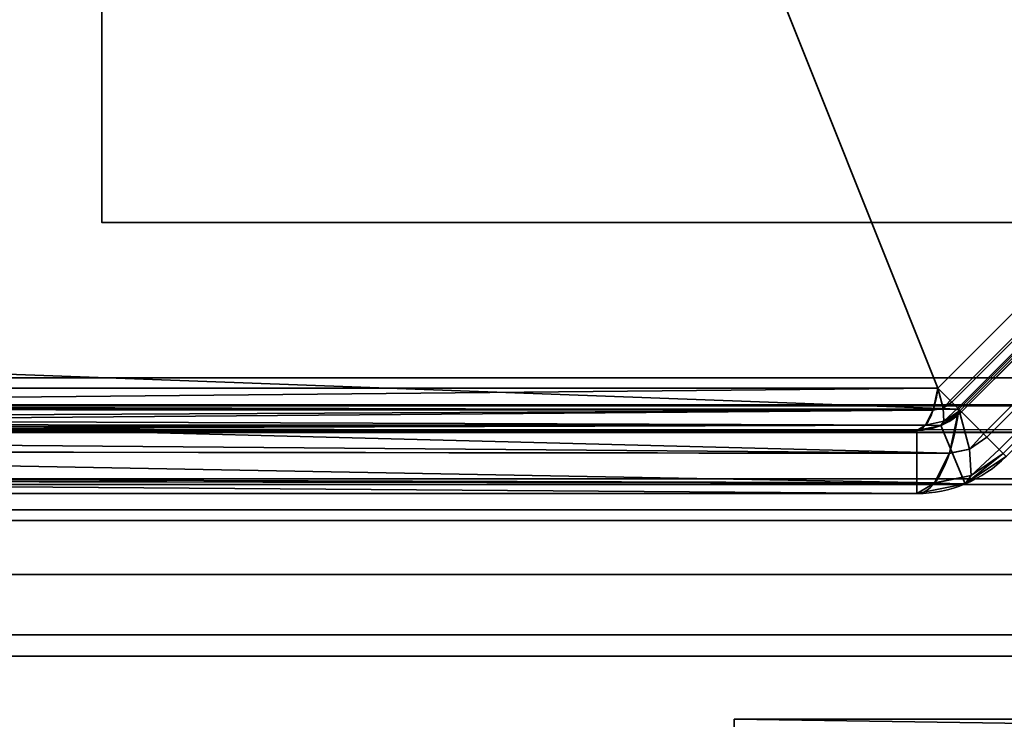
# Model space of a CAD drawing. Header units: millimetres. Extents: x -503 to 6703, y -110 to 249.
# Tile 610 of 656: x 2570 to 2581, y -30 to -22. Entities that reach past the tile are written whole.
import ezdxf

# ---------------------------------------------------------------- set-up
doc = ezdxf.new("R2010")
doc.units = ezdxf.units.MM
doc.layers.add('151', color=7, linetype='Continuous', true_color=0xffffff)

# ---------------------------------------------------------------- blocks, each defined once
blk = doc.blocks.new('UG_SURFACE_213')
at = {"layer": '151', "color": 35, "linetype": 'Continuous', "lineweight": 35}
for points in [[(2591, -24.5, 1037), (2571, -24.5, 1037), (2571, -17, 1037), (2591, -17, 1037)], [(2591, -17, 1067), (2571, -17, 1067), (2571, -24.5, 1067), (2591, -24.5, 1067)], [(2571, -17, 1037), (2571, -24.5, 1037), (2571, -24.5, 1067), (2571, -17, 1067)], [(2591, -24.5, 1067), (2571, -24.5, 1067), (2571, -24.5, 1037), (2591, -24.5, 1037)], [(2578, -30, 2030), (2578, -43.5, 2030), (3422, -43.5, 2030), (3422, -42.218, 2030)], [(3422, -42.218, 2030), (3422, -30, 2030), (2578, -30, 2030)], [(2578, -30, 2030), (2578, -30), (2578, -41.5)], [(2578, -41.5), (2578, -43.5, 2), (2578, -43.5, 2030), (2578, -30, 2030)], [(2578, -30, 2030), (2591, -30, 2017), (2591, -30, 1027)], [(2578, -30, 2030), (3422, -30, 2030), (3409, -30, 2017), (2591, -30, 2017)], [(2591, -30, 1027), (2591, -30), (2578, -30), (2578, -30, 2030)], [(3422, -41.5), (2578, -41.5), (2578, -30), (2591, -30)]]:
    blk.add_3dface(points, dxfattribs=at)
blk = doc.blocks.new('UG_SURFACE_235')
at = {"layer": '151', "color": 252, "linetype": 'Continuous', "lineweight": 35}
for points in [[(2591, -24.5, 1037), (2571, -24.5, 1037), (2571, -17, 1037), (2591, -17, 1037)], [(2591, -17, 1067), (2571, -17, 1067), (2571, -24.5, 1067), (2591, -24.5, 1067)], [(2571, -17, 1037), (2571, -24.5, 1037), (2571, -24.5, 1067), (2571, -17, 1067)], [(2591, -24.5, 1067), (2571, -24.5, 1067), (2571, -24.5, 1037), (2591, -24.5, 1037)]]:
    blk.add_3dface(points, dxfattribs=at)
blk = doc.blocks.new('UG_SURFACE_248')
at = {"layer": '151', "color": 252, "linetype": 'Continuous', "lineweight": 35}
for points in [[(2570.868, -2.827, 1159.107), (2560.827, -12.868, 1159.107), (2560.827, -26.332, 1164.17), (2580.252, -26.332, 1171.473)], [(2560.827, -12.868, 1010.893), (2570.868, -2.827, 1010.893), (2584.332, -2.827, 1005.831), (2584.332, -22.252, 998.527)], [(2580.252, -26.332, 1171.473), (2584.332, -22.252, 1171.473), (2584.332, -2.827, 1164.17), (2570.868, -2.827, 1159.107)], [(2561.527, -13.157, 1158.686), (2571.157, -3.527, 1158.686), (2583.868, -3.527, 1163.465), (2584.565, -22.485, 1170.855)], [(2584.565, -22.485, 999.145), (2583.868, -3.527, 1006.535), (2571.157, -3.527, 1011.314), (2561.527, -13.157, 1011.314)], [(2584.332, -22.252, 998.527), (2580.252, -26.332, 998.527), (2560.827, -26.332, 1005.831), (2560.827, -12.868, 1010.893)], [(2584.565, -22.485, 1170.855), (2580.485, -26.565, 1170.855), (2561.527, -25.868, 1163.465), (2561.527, -13.157, 1158.686)], [(2561.527, -13.157, 1011.314), (2561.527, -25.868, 1006.535), (2580.485, -26.565, 999.145), (2584.565, -22.485, 999.145)], [(2580.389, -26.469, 1171.634), (2584.469, -22.389, 1171.634), (2584.332, -22.252, 1171.473), (2580.252, -26.332, 1171.473)], [(2584.469, -22.389, 998.366), (2580.389, -26.469, 998.366), (2580.252, -26.332, 998.527), (2584.332, -22.252, 998.527)], [(2584.488, -22.408, 1171.657), (2584.469, -22.389, 1171.634), (2580.389, -26.469, 1171.634), (2580.408, -26.488, 1171.657)], [(2580.408, -26.488, 998.343), (2580.389, -26.469, 998.366), (2584.469, -22.389, 998.366), (2584.488, -22.408, 998.343)], [(2580.408, -26.488, 1171.657), (2580.476, -26.556, 1171.849), (2584.556, -22.476, 1171.849), (2584.488, -22.408, 1171.657)], [(2584.488, -22.408, 998.343), (2584.556, -22.476, 998.151), (2580.476, -26.556, 998.151), (2580.408, -26.488, 998.343)], [(2584.579, -22.499, 1171.914), (2584.556, -22.476, 1171.849), (2580.476, -26.556, 1171.849), (2580.499, -26.579, 1171.914)], [(2580.499, -26.579, 998.086), (2580.476, -26.556, 998.151), (2584.556, -22.476, 998.151), (2584.579, -22.499, 998.086)], [(2584.837, -22.757, 1171.177), (2580.757, -26.837, 1171.177), (2580.485, -26.565, 1170.855), (2584.565, -22.485, 1170.855)], [(2580.757, -26.837, 998.823), (2584.837, -22.757, 998.823), (2584.565, -22.485, 999.145), (2580.485, -26.565, 999.145)], [(2580.499, -26.579, 1171.914), (2580.515, -26.595, 1172.091), (2584.595, -22.515, 1172.091), (2584.579, -22.499, 1171.914)], [(2584.579, -22.499, 998.086), (2584.595, -22.515, 997.909), (2580.515, -26.595, 997.909), (2580.499, -26.579, 998.086)], [(2584.595, -22.515, 1172.091), (2580.515, -26.595, 1172.091), (2580.515, -26.595, 1190), (2584.595, -22.515, 1190)], [(2580.515, -26.595, 997.909), (2584.595, -22.515, 997.909), (2584.595, -22.515, 980), (2580.515, -26.595, 980)], [(2584.595, -22.515, 1190), (2580.515, -26.595, 1190), (2581.01, -27.09, 1190), (2585.09, -23.01, 1190)], [(2585.09, -23.01, 980), (2581.01, -27.09, 980), (2580.515, -26.595, 980), (2584.595, -22.515, 980)], [(2580.797, -26.877, 1171.223), (2580.757, -26.837, 1171.177), (2584.837, -22.757, 1171.177), (2584.877, -22.797, 1171.223)], [(2584.877, -22.797, 998.777), (2584.837, -22.757, 998.823), (2580.757, -26.837, 998.823), (2580.797, -26.877, 998.777)], [(2584.877, -22.797, 1171.223), (2585.012, -22.932, 1171.607), (2580.932, -27.012, 1171.607), (2580.797, -26.877, 1171.223)], [(2580.797, -26.877, 998.777), (2580.932, -27.012, 998.393), (2585.012, -22.932, 998.393), (2584.877, -22.797, 998.777)], [(2580.978, -27.058, 1171.737), (2580.932, -27.012, 1171.607), (2585.012, -22.932, 1171.607), (2585.058, -22.978, 1171.737)], [(2585.058, -22.978, 998.263), (2585.012, -22.932, 998.393), (2580.932, -27.012, 998.393), (2580.978, -27.058, 998.263)], [(2585.058, -22.978, 1171.737), (2585.09, -23.01, 1172.091), (2581.01, -27.09, 1172.091), (2580.978, -27.058, 1171.737)], [(2580.978, -27.058, 998.263), (2581.01, -27.09, 997.909), (2585.09, -23.01, 997.909), (2585.058, -22.978, 998.263)], [(2580.485, -26.565, 1170.855), (2561.408, -26.565, 1163.682), (2561.527, -25.868, 1163.465)], [(2561.527, -25.868, 1006.535), (2561.408, -26.565, 1006.317), (2580.485, -26.565, 999.145)], [(2580.252, -26.332, 1171.473), (2560.827, -26.332, 1164.17), (2560.791, -26.522, 1164.265)], [(2560.791, -26.522, 1164.265), (2580.2, -26.577, 1171.612), (2580.252, -26.332, 1171.473)], [(2580.252, -26.332, 998.527), (2580.2, -26.577, 998.388), (2560.791, -26.522, 1005.735)], [(2560.791, -26.522, 1005.735), (2560.827, -26.332, 1005.831), (2580.252, -26.332, 998.527)], [(2580.311, -26.555, 1171.646), (2580.252, -26.332, 1171.473), (2580.2, -26.577, 1171.612)], [(2580.311, -26.555, 998.354), (2580.2, -26.578, 998.387), (2580.2, -26.577, 998.388), (2580.252, -26.332, 998.527)], [(2580.389, -26.469, 1171.634), (2580.252, -26.332, 1171.473), (2580.311, -26.555, 1171.646)], [(2580.311, -26.555, 998.354), (2580.252, -26.332, 998.527), (2580.389, -26.469, 998.366)], [(2580.311, -26.555, 1171.646), (2580.408, -26.488, 1171.657), (2580.389, -26.469, 1171.634)], [(2580.389, -26.469, 998.366), (2580.408, -26.488, 998.343), (2580.311, -26.555, 998.354)], [(2580.2, -26.578, 998.387), (2560.691, -26.735, 1005.471), (2560.737, -26.671, 1005.591)], [(2580.2, -26.578, 998.387), (2580.118, -26.741, 998.17), (2560.691, -26.735, 1005.471)], [(2580.2, -26.578, 1171.613), (2560.773, -26.571, 1164.313), (2560.737, -26.671, 1164.409)], [(2580.2, -26.578, 998.387), (2560.737, -26.671, 1005.591), (2560.773, -26.571, 1005.687)], [(2580.118, -26.741, 1171.83), (2580.2, -26.578, 1171.613), (2560.737, -26.671, 1164.409)], [(2560.791, -26.522, 1164.265), (2560.773, -26.571, 1164.313), (2580.2, -26.577, 1171.612)], [(2580.2, -26.577, 998.388), (2560.773, -26.571, 1005.687), (2560.791, -26.522, 1005.735)], [(2580.2, -26.578, 1171.613), (2580.2, -26.577, 1171.612), (2560.773, -26.571, 1164.313)], [(2560.773, -26.571, 1005.687), (2580.2, -26.577, 998.388), (2580.2, -26.578, 998.387)], [(2580.381, -27.053, 1171.132), (2561.185, -26.895, 1163.778), (2561.408, -26.565, 1163.682)], [(2561.408, -26.565, 1006.317), (2561.185, -26.895, 1006.222), (2580.381, -27.053, 998.868)], [(2561.408, -26.565, 1163.682), (2580.485, -26.565, 1170.855), (2580.381, -27.053, 1171.132)], [(2580.381, -27.053, 998.868), (2580.485, -26.565, 999.145), (2561.408, -26.565, 1006.317)], [(2580.321, -26.7, 1171.893), (2580.311, -26.555, 1171.646), (2580.2, -26.578, 1171.613), (2580.118, -26.741, 1171.83)], [(2580.118, -26.741, 998.17), (2580.2, -26.578, 998.387), (2580.311, -26.555, 998.354), (2580.321, -26.7, 998.107)], [(2580.2, -26.577, 1171.612), (2580.2, -26.578, 1171.613), (2580.311, -26.555, 1171.646)], [(2580.296, -26.742, 1172.091), (2580.515, -26.595, 1172.091), (2580.499, -26.579, 1171.914)], [(2580.499, -26.579, 1171.914), (2580.321, -26.7, 1171.893), (2580.296, -26.742, 1172.091)], [(2580.296, -26.742, 997.909), (2580.321, -26.7, 998.107), (2580.499, -26.579, 998.086)], [(2580.499, -26.579, 998.086), (2580.515, -26.595, 997.909), (2580.296, -26.742, 997.909)], [(2580.476, -26.556, 1171.849), (2580.408, -26.488, 1171.657), (2580.311, -26.555, 1171.646), (2580.321, -26.7, 1171.893)], [(2580.321, -26.7, 998.107), (2580.311, -26.555, 998.354), (2580.408, -26.488, 998.343), (2580.476, -26.556, 998.151)], [(2580.321, -26.7, 1171.893), (2580.499, -26.579, 1171.914), (2580.476, -26.556, 1171.849)], [(2580.476, -26.556, 998.151), (2580.499, -26.579, 998.086), (2580.321, -26.7, 998.107)], [(2580.381, -27.053, 1171.132), (2580.485, -26.565, 1170.855), (2580.602, -27.009, 1171.2)], [(2580.602, -27.009, 998.8), (2580.485, -26.565, 999.145), (2580.381, -27.053, 998.868)], [(2580.602, -27.009, 1171.2), (2580.485, -26.565, 1170.855), (2580.757, -26.837, 1171.177)], [(2580.757, -26.837, 998.823), (2580.485, -26.565, 999.145), (2580.602, -27.009, 998.8)], [(2560.737, -26.671, 1164.409), (2560.691, -26.735, 1164.529), (2580.118, -26.741, 1171.83)], [(2580.288, -26.747, 1172.091), (2580.321, -26.7, 1171.893), (2580.117, -26.743, 1171.833)], [(2580.118, -26.741, 1171.83), (2580.117, -26.743, 1171.833), (2580.321, -26.7, 1171.893)], [(2580.321, -26.7, 998.107), (2580.117, -26.743, 998.168), (2580.118, -26.741, 998.17)], [(2580.117, -26.743, 998.168), (2580.321, -26.7, 998.107), (2580.288, -26.747, 997.909)], [(2580.288, -26.747, 1190), (2580.515, -26.595, 1190), (2580.515, -26.595, 1172.091), (2580.296, -26.742, 1172.091)], [(2580.515, -26.595, 980), (2580.288, -26.747, 980), (2580.288, -26.747, 997.909), (2580.296, -26.742, 997.909)], [(2580.515, -26.595, 1190), (2580.288, -26.747, 1190), (2580.556, -27.393, 1190), (2581.01, -27.09, 1190)], [(2581.01, -27.09, 980), (2580.556, -27.393, 980), (2580.288, -26.747, 980), (2580.515, -26.595, 980)], [(2580.288, -26.747, 1172.091), (2580.296, -26.742, 1172.091), (2580.321, -26.7, 1171.893)], [(2580.321, -26.7, 998.107), (2580.296, -26.742, 997.909), (2580.288, -26.747, 997.909)], [(2580.296, -26.742, 997.909), (2580.515, -26.595, 997.909), (2580.515, -26.595, 980)], [(2560.594, -26.8, 1005.212), (2580.02, -26.8, 997.909), (2580.02, -26.8, 980), (2559.6, -26.8, 980)], [(2580.02, -27.5, 980), (2559.6, -27.5, 980), (2559.6, -26.8, 980), (2580.02, -26.8, 980)], [(2580.117, -26.743, 998.168), (2560.594, -26.8, 1005.212), (2560.669, -26.767, 1005.411)], [(2580.117, -26.743, 998.168), (2580.02, -26.8, 997.909), (2560.594, -26.8, 1005.212)], [(2560.669, -26.767, 1164.589), (2560.594, -26.8, 1164.788), (2580.02, -26.8, 1172.091)], [(2580.02, -26.8, 1172.091), (2560.594, -26.8, 1164.788), (2561, -26.8, 1165)], [(2580.117, -26.743, 1171.833), (2560.691, -26.735, 1164.529), (2560.669, -26.767, 1164.589)], [(2580.117, -26.743, 998.168), (2560.669, -26.767, 1005.411), (2560.691, -26.735, 1005.471)], [(2580.02, -26.8, 1172.091), (2580.117, -26.743, 1171.833), (2560.669, -26.767, 1164.589)], [(2580.117, -26.743, 1171.833), (2580.118, -26.741, 1171.83), (2560.691, -26.735, 1164.529)], [(2560.691, -26.735, 1005.471), (2580.118, -26.741, 998.17), (2580.117, -26.743, 998.168)], [(2561, -26.8, 1165), (2580.02, -26.8, 1190), (2580.02, -26.8, 1172.091)], [(2561, -26.8, 1165), (2563, -26.8, 1190), (2580.02, -26.8, 1190)], [(2580.02, -26.8, 1190), (2563, -26.8, 1190), (2563, -27.5, 1190), (2580.02, -27.5, 1190)], [(2580.117, -26.743, 1171.833), (2580.02, -26.8, 1172.091), (2580.288, -26.747, 1172.091)], [(2580.288, -26.747, 997.909), (2580.02, -26.8, 997.909), (2580.117, -26.743, 998.168)], [(2580.02, -26.8, 1172.091), (2580.02, -26.8, 1190), (2580.288, -26.747, 1190), (2580.288, -26.747, 1172.091)], [(2580.02, -26.8, 980), (2580.02, -26.8, 997.909), (2580.288, -26.747, 997.909), (2580.288, -26.747, 980)], [(2580.02, -27.5, 1190), (2580.556, -27.393, 1190), (2580.288, -26.747, 1190), (2580.02, -26.8, 1190)], [(2580.02, -26.8, 980), (2580.288, -26.747, 980), (2580.556, -27.393, 980), (2580.02, -27.5, 980)], [(2580.296, -26.742, 1172.091), (2580.288, -26.747, 1172.091), (2580.288, -26.747, 1190)], [(2580.381, -27.053, 1171.132), (2560.988, -27.031, 1163.863), (2561.185, -26.895, 1163.778)], [(2561.185, -26.895, 1006.222), (2560.988, -27.031, 1006.137), (2580.381, -27.053, 998.868)], [(2580.757, -26.837, 1171.177), (2580.797, -26.877, 1171.223), (2580.602, -27.009, 1171.2)], [(2580.602, -27.009, 998.8), (2580.797, -26.877, 998.777), (2580.757, -26.837, 998.823)], [(2580.622, -27.3, 1171.695), (2580.602, -27.009, 1171.2), (2580.797, -26.877, 1171.223), (2580.932, -27.012, 1171.607)], [(2580.932, -27.012, 998.393), (2580.797, -26.877, 998.777), (2580.602, -27.009, 998.8), (2580.622, -27.3, 998.305)], [(2580.217, -27.382, 1171.569), (2580.38, -27.056, 1171.134), (2580.602, -27.009, 1171.2), (2580.622, -27.3, 1171.695)], [(2580.622, -27.3, 998.305), (2580.602, -27.009, 998.8), (2580.38, -27.056, 998.866), (2580.217, -27.382, 998.431)], [(2580.602, -27.009, 1171.2), (2580.38, -27.056, 1171.134), (2580.381, -27.053, 1171.132)], [(2580.381, -27.053, 998.868), (2580.38, -27.056, 998.866), (2580.602, -27.009, 998.8)], [(2580.932, -27.012, 1171.607), (2580.978, -27.058, 1171.737), (2580.622, -27.3, 1171.695)], [(2580.622, -27.3, 998.305), (2580.978, -27.058, 998.263), (2580.932, -27.012, 998.393)], [(2580.217, -27.382, 1171.569), (2560.574, -27.318, 1164.042), (2560.988, -27.031, 1163.863)], [(2560.988, -27.031, 1006.137), (2560.574, -27.318, 1005.958), (2580.217, -27.382, 998.431)], [(2560.988, -27.031, 1163.863), (2580.381, -27.053, 1171.132), (2580.38, -27.056, 1171.134)], [(2560.988, -27.031, 1163.863), (2580.38, -27.056, 1171.134), (2580.217, -27.382, 1171.569)], [(2580.217, -27.382, 998.431), (2580.38, -27.056, 998.866), (2560.988, -27.031, 1006.137)], [(2580.38, -27.056, 998.866), (2580.381, -27.053, 998.868), (2560.988, -27.031, 1006.137)], [(2581.01, -27.09, 1190), (2580.556, -27.393, 1190), (2580.556, -27.393, 1172.091), (2580.571, -27.383, 1172.091)], [(2580.556, -27.393, 980), (2581.01, -27.09, 980), (2581.01, -27.09, 997.909), (2580.571, -27.383, 997.909)], [(2580.571, -27.383, 1172.091), (2580.622, -27.3, 1171.695), (2580.978, -27.058, 1171.737)], [(2580.978, -27.058, 1171.737), (2581.01, -27.09, 1172.091), (2580.571, -27.383, 1172.091)], [(2580.571, -27.383, 997.909), (2581.01, -27.09, 997.909), (2580.978, -27.058, 998.263)], [(2580.978, -27.058, 998.263), (2580.622, -27.3, 998.305), (2580.571, -27.383, 997.909)], [(2580.571, -27.383, 1172.091), (2581.01, -27.09, 1172.091), (2581.01, -27.09, 1190)], [(2580.02, -27.5, 1172.091), (2559.659, -27.5, 1164.436), (2560.388, -27.355, 1164.122)], [(2560.388, -27.355, 1005.878), (2559.659, -27.5, 1005.564), (2580.02, -27.5, 997.909)], [(2580.217, -27.382, 1171.569), (2560.388, -27.355, 1164.122), (2560.574, -27.318, 1164.042)], [(2560.574, -27.318, 1005.958), (2560.388, -27.355, 1005.878), (2580.217, -27.382, 998.431)], [(2560.388, -27.355, 1164.122), (2580.217, -27.382, 1171.569), (2580.215, -27.386, 1171.574)], [(2560.388, -27.355, 1164.122), (2580.215, -27.386, 1171.574), (2580.02, -27.5, 1172.091)], [(2580.02, -27.5, 997.909), (2580.215, -27.386, 998.426), (2560.388, -27.355, 1005.878)], [(2580.215, -27.386, 998.426), (2580.217, -27.382, 998.431), (2560.388, -27.355, 1005.878)], [(2580.622, -27.3, 1171.695), (2580.215, -27.386, 1171.574), (2580.217, -27.382, 1171.569)], [(2580.215, -27.386, 1171.574), (2580.622, -27.3, 1171.695), (2580.556, -27.393, 1172.091)], [(2580.556, -27.393, 997.909), (2580.622, -27.3, 998.305), (2580.215, -27.386, 998.426)], [(2580.217, -27.382, 998.431), (2580.215, -27.386, 998.426), (2580.622, -27.3, 998.305)], [(2580.622, -27.3, 1171.695), (2580.571, -27.383, 1172.091), (2580.556, -27.393, 1172.091)], [(2580.556, -27.393, 997.909), (2580.571, -27.383, 997.909), (2580.622, -27.3, 998.305)], [(2580.556, -27.393, 1172.091), (2580.02, -27.5, 1172.091), (2580.215, -27.386, 1171.574)], [(2580.215, -27.386, 998.426), (2580.02, -27.5, 997.909), (2580.556, -27.393, 997.909)], [(2580.556, -27.393, 1172.091), (2580.556, -27.393, 1190), (2580.02, -27.5, 1190), (2580.02, -27.5, 1172.091)], [(2580.556, -27.393, 980), (2580.556, -27.393, 997.909), (2580.02, -27.5, 997.909), (2580.02, -27.5, 980)], [(2580.571, -27.383, 997.909), (2580.556, -27.393, 997.909), (2580.556, -27.393, 980)], [(2559.6, -27.5, 980), (2580.02, -27.5, 980), (2580.02, -27.5, 997.909), (2559.659, -27.5, 1005.564)], [(2561, -27.5, 1165), (2559.659, -27.5, 1164.436), (2580.02, -27.5, 1172.091)], [(2580.02, -27.5, 1172.091), (2580.02, -27.5, 1190), (2563, -27.5, 1190), (2561, -27.5, 1177.372)], [(2561, -27.5, 1177.372), (2561, -27.5, 1165), (2580.02, -27.5, 1172.091)]]:
    blk.add_3dface(points, dxfattribs=at)
blk = doc.blocks.new('UG_SURFACE_284')
at = {"layer": '151', "color": 252, "linetype": 'Continuous', "lineweight": 35}
for points in [[(2583.92, -27.8, 2023.33), (2583.92, -27.8, -7.75), (2535.08, -27.8, -7.75), (2535.08, -27.8, 2072.17)], [(2583.92, -27.8, 2023.33), (2535.08, -27.8, 2072.17), (2535.08, -29.3, 2072.17), (2583.92, -29.3, 2023.33)], [(2583.92, -29.3, -7.75), (2535.08, -29.3, -7.75), (2535.08, -27.8, -7.75), (2583.92, -27.8, -7.75)], [(2583.92, -29.3, 2023.33), (2535.08, -29.3, 2072.17), (2535.08, -29.3, -7.75), (2583.92, -29.3, -7.75)]]:
    blk.add_3dface(points, dxfattribs=at)
blk = doc.blocks.new('UG_SURFACE_285')
at = {"layer": '151', "color": 252, "linetype": 'Continuous', "lineweight": 35}
for points in [[(2583.92, -27.8, 2023.33), (2583.92, -27.8, -7.75), (2535.08, -27.8, -7.75), (2535.08, -27.8, 2072.17)], [(2583.92, -27.8, 2023.33), (2535.08, -27.8, 2072.17), (2535.08, -29.3, 2072.17), (2583.92, -29.3, 2023.33)], [(2583.92, -29.3, -7.75), (2535.08, -29.3, -7.75), (2535.08, -27.8, -7.75), (2583.92, -27.8, -7.75)], [(2583.92, -29.3, 2023.33), (2535.08, -29.3, 2072.17), (2535.08, -29.3, -7.75), (2583.92, -29.3, -7.75)]]:
    blk.add_3dface(points, dxfattribs=at)
blk = doc.blocks.new('UG_SURFACE_286')
at = {"layer": '151', "color": 252, "linetype": 'Continuous', "lineweight": 35}
for points in [[(2532, -9.3, 2075.25), (2532, -26.22, 2075.25), (3468, -26.22, 2075.25), (3468, -9.3, 2075.25)], [(2533.5, -9.3, 2073.75), (3466.5, -9.3, 2073.75), (3466.5, -26.22, 2073.75), (2533.5, -26.22, 2073.75)], [(3468, -26.22, 2075.25), (2532, -26.22, 2075.25), (2532.059, -26.821, 2075.191)], [(3467.941, -26.821, 2075.191), (3468, -26.22, 2075.25), (2532.059, -26.821, 2075.191)], [(2533.53, -26.528, 2073.72), (2533.5, -26.22, 2073.75), (3466.5, -26.22, 2073.75)], [(2533.53, -26.528, 2073.72), (3466.5, -26.22, 2073.75), (3466.47, -26.528, 2073.72)], [(3466.47, -26.528, 2073.72), (3466.38, -26.825, 2073.63), (2533.62, -26.825, 2073.63), (2533.53, -26.528, 2073.72)], [(2532.059, -26.821, 2075.191), (2532.234, -27.399, 2075.016), (3467.766, -27.399, 2075.016), (3467.941, -26.821, 2075.191)], [(3466.037, -27.337, 2073.287), (2533.963, -27.337, 2073.287), (2533.62, -26.825, 2073.63), (3466.38, -26.825, 2073.63)], [(3465.525, -27.68, 2072.775), (2534.475, -27.68, 2072.775), (2533.963, -27.337, 2073.287), (3466.037, -27.337, 2073.287)], [(3467.766, -27.399, 2075.016), (2532.234, -27.399, 2075.016), (2532.902, -28.398, 2074.348), (3467.098, -28.398, 2074.348)], [(3464.92, -27.8, 2072.17), (2535.08, -27.8, 2072.17), (2534.475, -27.68, 2072.775), (3465.525, -27.68, 2072.775)], [(2535.08, -27.8, 2072.17), (3464.92, -27.8, 2072.17), (3416.08, -27.8, 2023.33), (2583.92, -27.8, 2023.33)], [(2583.92, -29.3, 2023.33), (2535.08, -29.3, 2072.17), (2535.08, -27.8, 2072.17), (2583.92, -27.8, 2023.33)], [(3467.098, -28.398, 2074.348), (2532.902, -28.398, 2074.348), (2533.901, -29.066, 2073.349), (3466.099, -29.066, 2073.349)], [(3466.099, -29.066, 2073.349), (2533.901, -29.066, 2073.349), (2535.08, -29.3, 2072.17), (3464.92, -29.3, 2072.17)], [(2535.08, -29.3, 2072.17), (2583.92, -29.3, 2023.33), (3416.08, -29.3, 2023.33), (3464.92, -29.3, 2072.17)]]:
    blk.add_3dface(points, dxfattribs=at)
blk = doc.blocks.new('UG_SURFACE_291')
at = {"layer": '151', "color": 252, "linetype": 'Continuous', "lineweight": 35}
for points in [[(2570.868, -2.827, 1159.107), (2560.827, -12.868, 1159.107), (2560.827, -26.332, 1164.17), (2580.252, -26.332, 1171.473)], [(2560.827, -12.868, 1010.893), (2570.868, -2.827, 1010.893), (2584.332, -2.827, 1005.831), (2584.332, -22.252, 998.527)], [(2580.252, -26.332, 1171.473), (2584.332, -22.252, 1171.473), (2584.332, -2.827, 1164.17), (2570.868, -2.827, 1159.107)], [(2561.527, -13.157, 1158.686), (2571.157, -3.527, 1158.686), (2583.868, -3.527, 1163.465), (2584.565, -22.485, 1170.855)], [(2584.565, -22.485, 999.145), (2583.868, -3.527, 1006.535), (2571.157, -3.527, 1011.314), (2561.527, -13.157, 1011.314)], [(2584.332, -22.252, 998.527), (2580.252, -26.332, 998.527), (2560.827, -26.332, 1005.831), (2560.827, -12.868, 1010.893)], [(2584.565, -22.485, 1170.855), (2580.485, -26.565, 1170.855), (2561.527, -25.868, 1163.465), (2561.527, -13.157, 1158.686)], [(2561.527, -13.157, 1011.314), (2561.527, -25.868, 1006.535), (2580.485, -26.565, 999.145), (2584.565, -22.485, 999.145)], [(2580.389, -26.469, 1171.634), (2584.469, -22.389, 1171.634), (2584.332, -22.252, 1171.473), (2580.252, -26.332, 1171.473)], [(2584.469, -22.389, 998.366), (2580.389, -26.469, 998.366), (2580.252, -26.332, 998.527), (2584.332, -22.252, 998.527)], [(2584.488, -22.408, 1171.657), (2584.469, -22.389, 1171.634), (2580.389, -26.469, 1171.634), (2580.408, -26.488, 1171.657)], [(2580.408, -26.488, 998.343), (2580.389, -26.469, 998.366), (2584.469, -22.389, 998.366), (2584.488, -22.408, 998.343)], [(2580.408, -26.488, 1171.657), (2580.476, -26.556, 1171.849), (2584.556, -22.476, 1171.849), (2584.488, -22.408, 1171.657)], [(2584.488, -22.408, 998.343), (2584.556, -22.476, 998.151), (2580.476, -26.556, 998.151), (2580.408, -26.488, 998.343)], [(2584.579, -22.499, 1171.914), (2584.556, -22.476, 1171.849), (2580.476, -26.556, 1171.849), (2580.499, -26.579, 1171.914)], [(2580.499, -26.579, 998.086), (2580.476, -26.556, 998.151), (2584.556, -22.476, 998.151), (2584.579, -22.499, 998.086)], [(2584.837, -22.757, 1171.177), (2580.757, -26.837, 1171.177), (2580.485, -26.565, 1170.855), (2584.565, -22.485, 1170.855)], [(2580.757, -26.837, 998.823), (2584.837, -22.757, 998.823), (2584.565, -22.485, 999.145), (2580.485, -26.565, 999.145)], [(2580.499, -26.579, 1171.914), (2580.515, -26.595, 1172.091), (2584.595, -22.515, 1172.091), (2584.579, -22.499, 1171.914)], [(2584.579, -22.499, 998.086), (2584.595, -22.515, 997.909), (2580.515, -26.595, 997.909), (2580.499, -26.579, 998.086)], [(2584.595, -22.515, 1172.091), (2580.515, -26.595, 1172.091), (2580.515, -26.595, 1190), (2584.595, -22.515, 1190)], [(2580.515, -26.595, 997.909), (2584.595, -22.515, 997.909), (2584.595, -22.515, 980), (2580.515, -26.595, 980)], [(2584.595, -22.515, 1190), (2580.515, -26.595, 1190), (2581.01, -27.09, 1190), (2585.09, -23.01, 1190)], [(2585.09, -23.01, 980), (2581.01, -27.09, 980), (2580.515, -26.595, 980), (2584.595, -22.515, 980)], [(2580.797, -26.877, 1171.223), (2580.757, -26.837, 1171.177), (2584.837, -22.757, 1171.177), (2584.877, -22.797, 1171.223)], [(2584.877, -22.797, 998.777), (2584.837, -22.757, 998.823), (2580.757, -26.837, 998.823), (2580.797, -26.877, 998.777)], [(2584.877, -22.797, 1171.223), (2585.012, -22.932, 1171.607), (2580.932, -27.012, 1171.607), (2580.797, -26.877, 1171.223)], [(2580.797, -26.877, 998.777), (2580.932, -27.012, 998.393), (2585.012, -22.932, 998.393), (2584.877, -22.797, 998.777)], [(2580.978, -27.058, 1171.737), (2580.932, -27.012, 1171.607), (2585.012, -22.932, 1171.607), (2585.058, -22.978, 1171.737)], [(2585.058, -22.978, 998.263), (2585.012, -22.932, 998.393), (2580.932, -27.012, 998.393), (2580.978, -27.058, 998.263)], [(2585.058, -22.978, 1171.737), (2585.09, -23.01, 1172.091), (2581.01, -27.09, 1172.091), (2580.978, -27.058, 1171.737)], [(2580.978, -27.058, 998.263), (2581.01, -27.09, 997.909), (2585.09, -23.01, 997.909), (2585.058, -22.978, 998.263)], [(2580.485, -26.565, 1170.855), (2561.408, -26.565, 1163.682), (2561.527, -25.868, 1163.465)], [(2561.527, -25.868, 1006.535), (2561.408, -26.565, 1006.317), (2580.485, -26.565, 999.145)], [(2580.252, -26.332, 1171.473), (2560.827, -26.332, 1164.17), (2560.791, -26.522, 1164.265)], [(2560.791, -26.522, 1164.265), (2580.2, -26.577, 1171.612), (2580.252, -26.332, 1171.473)], [(2580.252, -26.332, 998.527), (2580.2, -26.577, 998.388), (2560.791, -26.522, 1005.735)], [(2560.791, -26.522, 1005.735), (2560.827, -26.332, 1005.831), (2580.252, -26.332, 998.527)], [(2580.311, -26.555, 1171.646), (2580.252, -26.332, 1171.473), (2580.2, -26.577, 1171.612)], [(2580.311, -26.555, 998.354), (2580.2, -26.578, 998.387), (2580.2, -26.577, 998.388), (2580.252, -26.332, 998.527)], [(2580.389, -26.469, 1171.634), (2580.252, -26.332, 1171.473), (2580.311, -26.555, 1171.646)], [(2580.311, -26.555, 998.354), (2580.252, -26.332, 998.527), (2580.389, -26.469, 998.366)], [(2580.311, -26.555, 1171.646), (2580.408, -26.488, 1171.657), (2580.389, -26.469, 1171.634)], [(2580.389, -26.469, 998.366), (2580.408, -26.488, 998.343), (2580.311, -26.555, 998.354)], [(2580.2, -26.578, 998.387), (2560.691, -26.735, 1005.471), (2560.737, -26.671, 1005.591)], [(2580.2, -26.578, 998.387), (2580.118, -26.741, 998.17), (2560.691, -26.735, 1005.471)], [(2580.2, -26.578, 1171.613), (2560.773, -26.571, 1164.313), (2560.737, -26.671, 1164.409)], [(2580.2, -26.578, 998.387), (2560.737, -26.671, 1005.591), (2560.773, -26.571, 1005.687)], [(2580.118, -26.741, 1171.83), (2580.2, -26.578, 1171.613), (2560.737, -26.671, 1164.409)], [(2560.791, -26.522, 1164.265), (2560.773, -26.571, 1164.313), (2580.2, -26.577, 1171.612)], [(2580.2, -26.577, 998.388), (2560.773, -26.571, 1005.687), (2560.791, -26.522, 1005.735)], [(2580.2, -26.578, 1171.613), (2580.2, -26.577, 1171.612), (2560.773, -26.571, 1164.313)], [(2560.773, -26.571, 1005.687), (2580.2, -26.577, 998.388), (2580.2, -26.578, 998.387)], [(2580.381, -27.053, 1171.132), (2561.185, -26.895, 1163.778), (2561.408, -26.565, 1163.682)], [(2561.408, -26.565, 1006.317), (2561.185, -26.895, 1006.222), (2580.381, -27.053, 998.868)], [(2561.408, -26.565, 1163.682), (2580.485, -26.565, 1170.855), (2580.381, -27.053, 1171.132)], [(2580.381, -27.053, 998.868), (2580.485, -26.565, 999.145), (2561.408, -26.565, 1006.317)], [(2580.321, -26.7, 1171.893), (2580.311, -26.555, 1171.646), (2580.2, -26.578, 1171.613), (2580.118, -26.741, 1171.83)], [(2580.118, -26.741, 998.17), (2580.2, -26.578, 998.387), (2580.311, -26.555, 998.354), (2580.321, -26.7, 998.107)], [(2580.2, -26.577, 1171.612), (2580.2, -26.578, 1171.613), (2580.311, -26.555, 1171.646)], [(2580.296, -26.742, 1172.091), (2580.515, -26.595, 1172.091), (2580.499, -26.579, 1171.914)], [(2580.499, -26.579, 1171.914), (2580.321, -26.7, 1171.893), (2580.296, -26.742, 1172.091)], [(2580.296, -26.742, 997.909), (2580.321, -26.7, 998.107), (2580.499, -26.579, 998.086)], [(2580.499, -26.579, 998.086), (2580.515, -26.595, 997.909), (2580.296, -26.742, 997.909)], [(2580.476, -26.556, 1171.849), (2580.408, -26.488, 1171.657), (2580.311, -26.555, 1171.646), (2580.321, -26.7, 1171.893)], [(2580.321, -26.7, 998.107), (2580.311, -26.555, 998.354), (2580.408, -26.488, 998.343), (2580.476, -26.556, 998.151)], [(2580.321, -26.7, 1171.893), (2580.499, -26.579, 1171.914), (2580.476, -26.556, 1171.849)], [(2580.476, -26.556, 998.151), (2580.499, -26.579, 998.086), (2580.321, -26.7, 998.107)], [(2580.381, -27.053, 1171.132), (2580.485, -26.565, 1170.855), (2580.602, -27.009, 1171.2)], [(2580.602, -27.009, 998.8), (2580.485, -26.565, 999.145), (2580.381, -27.053, 998.868)], [(2580.602, -27.009, 1171.2), (2580.485, -26.565, 1170.855), (2580.757, -26.837, 1171.177)], [(2580.757, -26.837, 998.823), (2580.485, -26.565, 999.145), (2580.602, -27.009, 998.8)], [(2560.737, -26.671, 1164.409), (2560.691, -26.735, 1164.529), (2580.118, -26.741, 1171.83)], [(2580.288, -26.747, 1172.091), (2580.321, -26.7, 1171.893), (2580.117, -26.743, 1171.833)], [(2580.118, -26.741, 1171.83), (2580.117, -26.743, 1171.833), (2580.321, -26.7, 1171.893)], [(2580.321, -26.7, 998.107), (2580.117, -26.743, 998.168), (2580.118, -26.741, 998.17)], [(2580.117, -26.743, 998.168), (2580.321, -26.7, 998.107), (2580.288, -26.747, 997.909)], [(2580.288, -26.747, 1190), (2580.515, -26.595, 1190), (2580.515, -26.595, 1172.091), (2580.296, -26.742, 1172.091)], [(2580.515, -26.595, 980), (2580.288, -26.747, 980), (2580.288, -26.747, 997.909), (2580.296, -26.742, 997.909)], [(2580.515, -26.595, 1190), (2580.288, -26.747, 1190), (2580.556, -27.393, 1190), (2581.01, -27.09, 1190)], [(2581.01, -27.09, 980), (2580.556, -27.393, 980), (2580.288, -26.747, 980), (2580.515, -26.595, 980)], [(2580.288, -26.747, 1172.091), (2580.296, -26.742, 1172.091), (2580.321, -26.7, 1171.893)], [(2580.321, -26.7, 998.107), (2580.296, -26.742, 997.909), (2580.288, -26.747, 997.909)], [(2580.296, -26.742, 997.909), (2580.515, -26.595, 997.909), (2580.515, -26.595, 980)], [(2560.594, -26.8, 1005.212), (2580.02, -26.8, 997.909), (2580.02, -26.8, 980), (2559.6, -26.8, 980)], [(2580.02, -27.5, 980), (2559.6, -27.5, 980), (2559.6, -26.8, 980), (2580.02, -26.8, 980)], [(2580.117, -26.743, 998.168), (2560.594, -26.8, 1005.212), (2560.669, -26.767, 1005.411)], [(2580.117, -26.743, 998.168), (2580.02, -26.8, 997.909), (2560.594, -26.8, 1005.212)], [(2560.669, -26.767, 1164.589), (2560.594, -26.8, 1164.788), (2580.02, -26.8, 1172.091)], [(2580.02, -26.8, 1172.091), (2560.594, -26.8, 1164.788), (2561, -26.8, 1165)], [(2580.117, -26.743, 1171.833), (2560.691, -26.735, 1164.529), (2560.669, -26.767, 1164.589)], [(2580.117, -26.743, 998.168), (2560.669, -26.767, 1005.411), (2560.691, -26.735, 1005.471)], [(2580.02, -26.8, 1172.091), (2580.117, -26.743, 1171.833), (2560.669, -26.767, 1164.589)], [(2580.117, -26.743, 1171.833), (2580.118, -26.741, 1171.83), (2560.691, -26.735, 1164.529)], [(2560.691, -26.735, 1005.471), (2580.118, -26.741, 998.17), (2580.117, -26.743, 998.168)], [(2561, -26.8, 1165), (2580.02, -26.8, 1190), (2580.02, -26.8, 1172.091)], [(2561, -26.8, 1165), (2563, -26.8, 1190), (2580.02, -26.8, 1190)], [(2580.02, -26.8, 1190), (2563, -26.8, 1190), (2563, -27.5, 1190), (2580.02, -27.5, 1190)], [(2580.117, -26.743, 1171.833), (2580.02, -26.8, 1172.091), (2580.288, -26.747, 1172.091)], [(2580.288, -26.747, 997.909), (2580.02, -26.8, 997.909), (2580.117, -26.743, 998.168)], [(2580.02, -26.8, 1172.091), (2580.02, -26.8, 1190), (2580.288, -26.747, 1190), (2580.288, -26.747, 1172.091)], [(2580.02, -26.8, 980), (2580.02, -26.8, 997.909), (2580.288, -26.747, 997.909), (2580.288, -26.747, 980)], [(2580.02, -27.5, 1190), (2580.556, -27.393, 1190), (2580.288, -26.747, 1190), (2580.02, -26.8, 1190)], [(2580.02, -26.8, 980), (2580.288, -26.747, 980), (2580.556, -27.393, 980), (2580.02, -27.5, 980)], [(2580.296, -26.742, 1172.091), (2580.288, -26.747, 1172.091), (2580.288, -26.747, 1190)], [(2580.381, -27.053, 1171.132), (2560.988, -27.031, 1163.863), (2561.185, -26.895, 1163.778)], [(2561.185, -26.895, 1006.222), (2560.988, -27.031, 1006.137), (2580.381, -27.053, 998.868)], [(2580.757, -26.837, 1171.177), (2580.797, -26.877, 1171.223), (2580.602, -27.009, 1171.2)], [(2580.602, -27.009, 998.8), (2580.797, -26.877, 998.777), (2580.757, -26.837, 998.823)], [(2580.622, -27.3, 1171.695), (2580.602, -27.009, 1171.2), (2580.797, -26.877, 1171.223), (2580.932, -27.012, 1171.607)], [(2580.932, -27.012, 998.393), (2580.797, -26.877, 998.777), (2580.602, -27.009, 998.8), (2580.622, -27.3, 998.305)], [(2580.217, -27.382, 1171.569), (2580.38, -27.056, 1171.134), (2580.602, -27.009, 1171.2), (2580.622, -27.3, 1171.695)], [(2580.622, -27.3, 998.305), (2580.602, -27.009, 998.8), (2580.38, -27.056, 998.866), (2580.217, -27.382, 998.431)], [(2580.602, -27.009, 1171.2), (2580.38, -27.056, 1171.134), (2580.381, -27.053, 1171.132)], [(2580.381, -27.053, 998.868), (2580.38, -27.056, 998.866), (2580.602, -27.009, 998.8)], [(2580.932, -27.012, 1171.607), (2580.978, -27.058, 1171.737), (2580.622, -27.3, 1171.695)], [(2580.622, -27.3, 998.305), (2580.978, -27.058, 998.263), (2580.932, -27.012, 998.393)], [(2580.217, -27.382, 1171.569), (2560.574, -27.318, 1164.042), (2560.988, -27.031, 1163.863)], [(2560.988, -27.031, 1006.137), (2560.574, -27.318, 1005.958), (2580.217, -27.382, 998.431)], [(2560.988, -27.031, 1163.863), (2580.381, -27.053, 1171.132), (2580.38, -27.056, 1171.134)], [(2560.988, -27.031, 1163.863), (2580.38, -27.056, 1171.134), (2580.217, -27.382, 1171.569)], [(2580.217, -27.382, 998.431), (2580.38, -27.056, 998.866), (2560.988, -27.031, 1006.137)], [(2580.38, -27.056, 998.866), (2580.381, -27.053, 998.868), (2560.988, -27.031, 1006.137)], [(2581.01, -27.09, 1190), (2580.556, -27.393, 1190), (2580.556, -27.393, 1172.091), (2580.571, -27.383, 1172.091)], [(2580.556, -27.393, 980), (2581.01, -27.09, 980), (2581.01, -27.09, 997.909), (2580.571, -27.383, 997.909)], [(2580.571, -27.383, 1172.091), (2580.622, -27.3, 1171.695), (2580.978, -27.058, 1171.737)], [(2580.978, -27.058, 1171.737), (2581.01, -27.09, 1172.091), (2580.571, -27.383, 1172.091)], [(2580.571, -27.383, 997.909), (2581.01, -27.09, 997.909), (2580.978, -27.058, 998.263)], [(2580.978, -27.058, 998.263), (2580.622, -27.3, 998.305), (2580.571, -27.383, 997.909)], [(2580.571, -27.383, 1172.091), (2581.01, -27.09, 1172.091), (2581.01, -27.09, 1190)], [(2580.02, -27.5, 1172.091), (2559.659, -27.5, 1164.436), (2560.388, -27.355, 1164.122)], [(2560.388, -27.355, 1005.878), (2559.659, -27.5, 1005.564), (2580.02, -27.5, 997.909)], [(2580.217, -27.382, 1171.569), (2560.388, -27.355, 1164.122), (2560.574, -27.318, 1164.042)], [(2560.574, -27.318, 1005.958), (2560.388, -27.355, 1005.878), (2580.217, -27.382, 998.431)], [(2560.388, -27.355, 1164.122), (2580.217, -27.382, 1171.569), (2580.215, -27.386, 1171.574)], [(2560.388, -27.355, 1164.122), (2580.215, -27.386, 1171.574), (2580.02, -27.5, 1172.091)], [(2580.02, -27.5, 997.909), (2580.215, -27.386, 998.426), (2560.388, -27.355, 1005.878)], [(2580.215, -27.386, 998.426), (2580.217, -27.382, 998.431), (2560.388, -27.355, 1005.878)], [(2580.622, -27.3, 1171.695), (2580.215, -27.386, 1171.574), (2580.217, -27.382, 1171.569)], [(2580.215, -27.386, 1171.574), (2580.622, -27.3, 1171.695), (2580.556, -27.393, 1172.091)], [(2580.556, -27.393, 997.909), (2580.622, -27.3, 998.305), (2580.215, -27.386, 998.426)], [(2580.217, -27.382, 998.431), (2580.215, -27.386, 998.426), (2580.622, -27.3, 998.305)], [(2580.622, -27.3, 1171.695), (2580.571, -27.383, 1172.091), (2580.556, -27.393, 1172.091)], [(2580.556, -27.393, 997.909), (2580.571, -27.383, 997.909), (2580.622, -27.3, 998.305)], [(2580.556, -27.393, 1172.091), (2580.02, -27.5, 1172.091), (2580.215, -27.386, 1171.574)], [(2580.215, -27.386, 998.426), (2580.02, -27.5, 997.909), (2580.556, -27.393, 997.909)], [(2580.556, -27.393, 1172.091), (2580.556, -27.393, 1190), (2580.02, -27.5, 1190), (2580.02, -27.5, 1172.091)], [(2580.556, -27.393, 980), (2580.556, -27.393, 997.909), (2580.02, -27.5, 997.909), (2580.02, -27.5, 980)], [(2580.571, -27.383, 997.909), (2580.556, -27.393, 997.909), (2580.556, -27.393, 980)], [(2559.6, -27.5, 980), (2580.02, -27.5, 980), (2580.02, -27.5, 997.909), (2559.659, -27.5, 1005.564)], [(2561, -27.5, 1165), (2559.659, -27.5, 1164.436), (2580.02, -27.5, 1172.091)], [(2580.02, -27.5, 1172.091), (2580.02, -27.5, 1190), (2563, -27.5, 1190), (2561, -27.5, 1177.372)], [(2561, -27.5, 1177.372), (2561, -27.5, 1165), (2580.02, -27.5, 1172.091)]]:
    blk.add_3dface(points, dxfattribs=at)

msp = doc.modelspace()

# ---------------------------------------------------------------- linework, layer by layer
at = {"layer": '151', "color": 251, "linetype": 'Continuous', "lineweight": -3, "true_color": 0x636466}
for p, q in [((2571, -24.5, 1067), (2571, -17, 1067)), ((2571, -17, 1037), (2571, -24.5, 1037)), ((2571, -24.5, 1067), (2571, -17, 1067)), ((2571, -17, 1037), (2571, -24.5, 1037)), ((2580.252, -26.332, 1171.473), (2584.332, -22.252, 1171.473)), ((2584.332, -22.252, 998.527), (2580.252, -26.332, 998.527)), ((2580.252, -26.332, 1171.473), (2584.332, -22.252, 1171.473)), ((2584.332, -22.252, 998.527), (2580.252, -26.332, 998.527)), ((2584.565, -22.485, 1170.855), (2580.485, -26.565, 1170.855)), ((2580.485, -26.565, 999.145), (2584.565, -22.485, 999.145)), ((2584.565, -22.485, 1170.855), (2580.485, -26.565, 1170.855)), ((2580.485, -26.565, 999.145), (2584.565, -22.485, 999.145)), ((2580.515, -26.595, 997.909), (2584.595, -22.515, 997.909)), ((2584.595, -22.515, 1172.091), (2580.515, -26.595, 1172.091)), ((2580.515, -26.595, 1190), (2584.595, -22.515, 1190)), ((2580.515, -26.595, 980), (2584.595, -22.515, 980)), ((2580.515, -26.595, 980), (2584.595, -22.515, 980)), ((2580.515, -26.595, 1190), (2584.595, -22.515, 1190)), ((2584.595, -22.515, 1172.091), (2580.515, -26.595, 1172.091)), ((2580.515, -26.595, 997.909), (2584.595, -22.515, 997.909)), ((2571, -24.5, 1037), (2591, -24.5, 1037)), ((2571, -24.5, 1037), (2571, -24.5, 1067)), ((2571, -24.5, 1067), (2591, -24.5, 1067)), ((2571, -24.5, 1037), (2571, -24.5, 1067)), ((2571, -24.5, 1037), (2591, -24.5, 1037)), ((2571, -24.5, 1067), (2591, -24.5, 1067)), ((3468, -26.22, 2075.25), (2532, -26.22, 2075.25)), ((3466.5, -26.22, 2073.75), (2533.5, -26.22, 2073.75)), ((2580.252, -26.332, 998.527), (2560.827, -26.332, 1005.831)), ((2560.827, -26.332, 1164.169), (2580.252, -26.332, 1171.473)), ((2560.827, -26.332, 1164.169), (2580.252, -26.332, 1171.473)), ((2580.252, -26.332, 998.527), (2560.827, -26.332, 1005.831)), ((2580.485, -26.565, 1170.855), (2561.408, -26.565, 1163.682)), ((2561.408, -26.565, 1006.318), (2580.485, -26.565, 999.145)), ((2580.485, -26.565, 1170.855), (2561.408, -26.565, 1163.682)), ((2561.408, -26.565, 1006.318), (2580.485, -26.565, 999.145)), ((2580.515, -26.595, 997.909), (2580.515, -26.595, 980)), ((2580.515, -26.595, 1190), (2580.515, -26.595, 1172.091)), ((2580.515, -26.595, 997.909), (2580.515, -26.595, 980)), ((2580.515, -26.595, 1190), (2580.515, -26.595, 1172.091)), ((2559.6, -26.8, 980), (2580.02, -26.8, 980)), ((2559.6, -26.8, 980), (2580.02, -26.8, 980)), ((2560.594, -26.8, 1005.212), (2580.02, -26.8, 997.909)), ((2580.02, -26.8, 1172.091), (2560.594, -26.8, 1164.788)), ((2580.02, -26.8, 1172.091), (2560.594, -26.8, 1164.788)), ((2560.594, -26.8, 1005.212), (2580.02, -26.8, 997.909)), ((2563, -26.8, 1190), (2580.02, -26.8, 1190)), ((2563, -26.8, 1190), (2580.02, -26.8, 1190)), ((2580.02, -26.8, 997.909), (2580.02, -26.8, 980)), ((2580.02, -26.8, 1190), (2580.02, -26.8, 1172.091)), ((2580.02, -26.8, 1190), (2580.02, -26.8, 1172.091)), ((2580.02, -26.8, 997.909), (2580.02, -26.8, 980)), ((2559.6, -27.5, 980), (2580.02, -27.5, 980)), ((2559.6, -27.5, 980), (2580.02, -27.5, 980)), ((2559.659, -27.5, 1164.436), (2580.02, -27.5, 1172.091)), ((2580.02, -27.5, 997.909), (2559.659, -27.5, 1005.564)), ((2559.659, -27.5, 1164.436), (2580.02, -27.5, 1172.091)), ((2580.02, -27.5, 997.909), (2559.659, -27.5, 1005.564)), ((2563, -27.5, 1190), (2580.02, -27.5, 1190)), ((2563, -27.5, 1190), (2580.02, -27.5, 1190)), ((2580.02, -27.5, 1190), (2580.02, -27.5, 1172.091)), ((2580.02, -27.5, 997.909), (2580.02, -27.5, 980)), ((2580.02, -27.5, 1190), (2580.02, -27.5, 1172.091)), ((2580.02, -27.5, 997.909), (2580.02, -27.5, 980)), ((2535.08, -27.8, 2072.17), (2583.92, -27.8, 2023.33)), ((2535.08, -27.8, 2072.17), (2583.92, -27.8, 2023.33)), ((3464.92, -27.8, 2072.17), (2535.08, -27.8, 2072.17)), ((2583.92, -27.8, -7.75), (2535.08, -27.8, -7.75)), ((2583.92, -27.8, -7.75), (2535.08, -27.8, -7.75)), ((2535.08, -27.8, 2072.17), (2583.92, -27.8, 2023.33)), ((2535.08, -29.3, 2072.17), (2583.92, -29.3, 2023.33)), ((2583.92, -29.3, -7.75), (2535.08, -29.3, -7.75)), ((2583.92, -29.3, -7.75), (2535.08, -29.3, -7.75)), ((2535.08, -29.3, 2072.17), (2583.92, -29.3, 2023.33)), ((2535.08, -29.3, 2072.17), (2583.92, -29.3, 2023.33)), ((3464.92, -29.3, 2072.17), (2535.08, -29.3, 2072.17)), ((2578, -30), (2578, -30, 2030))]:
    msp.add_line(p, q, dxfattribs=at)
at = {"layer": '151', "color": 251, "linetype": 'Continuous', "lineweight": -3, "true_color": 0x636466, "extrusion": (0.936029, 0, 0.351924)}
msp.add_arc((-26.1, 189.141, 2827.46), 0.7, 180, 250.6118, dxfattribs=at)
msp.add_arc((-26.1, 189.141, 2827.46), 0.7, 180, 250.6118, dxfattribs=at)
at = {"layer": '151', "color": 251, "linetype": 'Continuous', "lineweight": -3, "true_color": 0x636466, "extrusion": (0.936029, 0, -0.351924)}
msp.add_arc((-26.1, 1842.042, 2063.785), 0.7, 109.3882, 180, dxfattribs=at)
msp.add_arc((-26.1, 1842.042, 2063.785), 0.7, 109.3882, 180, dxfattribs=at)
at = {"layer": '151', "color": 251, "linetype": 'Continuous', "lineweight": -3, "true_color": 0x636466, "extrusion": (0.707107, 0.707107, -7.62964e-17)}
for centre, start, end in [((-1842.805, 1172.091, 1805.894), 180, 242), ((-1842.805, 997.909, 1805.894), 118, 180), ((-1842.805, 997.909, 1805.894), 118, 180), ((-1842.805, 1172.091, 1805.894), 180, 242)]:
    msp.add_arc(centre, 0.7, start, end, dxfattribs=at)
at = {"layer": '151', "color": 251, "linetype": 'Continuous', "lineweight": -3, "true_color": 0x636466, "extrusion": (-0.936029, 0, 0.351924)}
msp.add_arc((26.1, 1842.042, -2063.785), 1.4, 0, 70.6118, dxfattribs=at)
msp.add_arc((26.1, 1842.042, -2063.785), 1.4, 0, 70.6118, dxfattribs=at)
at = {"layer": '151', "color": 251, "linetype": 'Continuous', "lineweight": -3, "true_color": 0x636466, "extrusion": (-0.936029, 5.84436e-16, -0.351924)}
msp.add_arc((26.1, 189.141, -2827.46), 1.4, 289.3882, 0, dxfattribs=at)
msp.add_arc((26.1, 189.141, -2827.46), 1.4, 289.3882, 0, dxfattribs=at)
at = {"layer": '151', "color": 251, "linetype": 'Continuous', "lineweight": -3, "true_color": 0x636466, "extrusion": (-0.707107, -0.707107, -1.48059e-14)}
for centre, start, end in [((1842.805, 1172.091, -1805.894), 298, 0), ((1842.805, 997.909, -1805.894), 0, 62), ((1842.805, 1172.091, -1805.894), 298, 0), ((1842.805, 997.909, -1805.894), 0, 62)]:
    msp.add_arc(centre, 1.4, start, end, dxfattribs=at)
at = {"layer": '151', "color": 251, "linetype": 'Continuous', "lineweight": -3, "true_color": 0x636466}
for centre, radius in [((2580.02, -26.1, 997.909), 0.7), ((2580.02, -26.1, 1190), 0.7), ((2580.02, -26.1, 980), 0.7), ((2580.02, -26.1, 980), 0.7), ((2580.02, -26.1, 1190), 0.7), ((2580.02, -26.1, 997.909), 0.7), ((2580.02, -26.1, 1172.091), 1.4), ((2580.02, -26.1, 1190), 1.4), ((2580.02, -26.1, 980), 1.4), ((2580.02, -26.1, 980), 1.4), ((2580.02, -26.1, 1172.091), 1.4), ((2580.02, -26.1, 1190), 1.4)]:
    msp.add_arc(centre, radius, 270, 315, dxfattribs=at)
at = {"layer": '151', "color": 251, "linetype": 'Continuous', "lineweight": -3, "true_color": 0x636466, "extrusion": (0, 0, -1)}
for centre, radius in [((-2580.02, -26.1, -1172.091), 0.7), ((-2580.02, -26.1, -1172.091), 0.7), ((-2580.02, -26.1, -997.909), 1.4), ((-2580.02, -26.1, -997.909), 1.4)]:
    msp.add_arc(centre, radius, 225, 270, dxfattribs=at)

# ---------------------------------------------------------------- block references
at = {"layer": '151', "color": 251, "linetype": 'Continuous', "lineweight": -3, "true_color": 0x636466}
for name in ['UG_SURFACE_284', 'UG_SURFACE_285', 'UG_SURFACE_286', 'UG_SURFACE_213', 'UG_SURFACE_248', 'UG_SURFACE_291', 'UG_SURFACE_235']:
    msp.add_blockref(name, (0, 0), dxfattribs=at)

doc.saveas('drawing.dxf')
